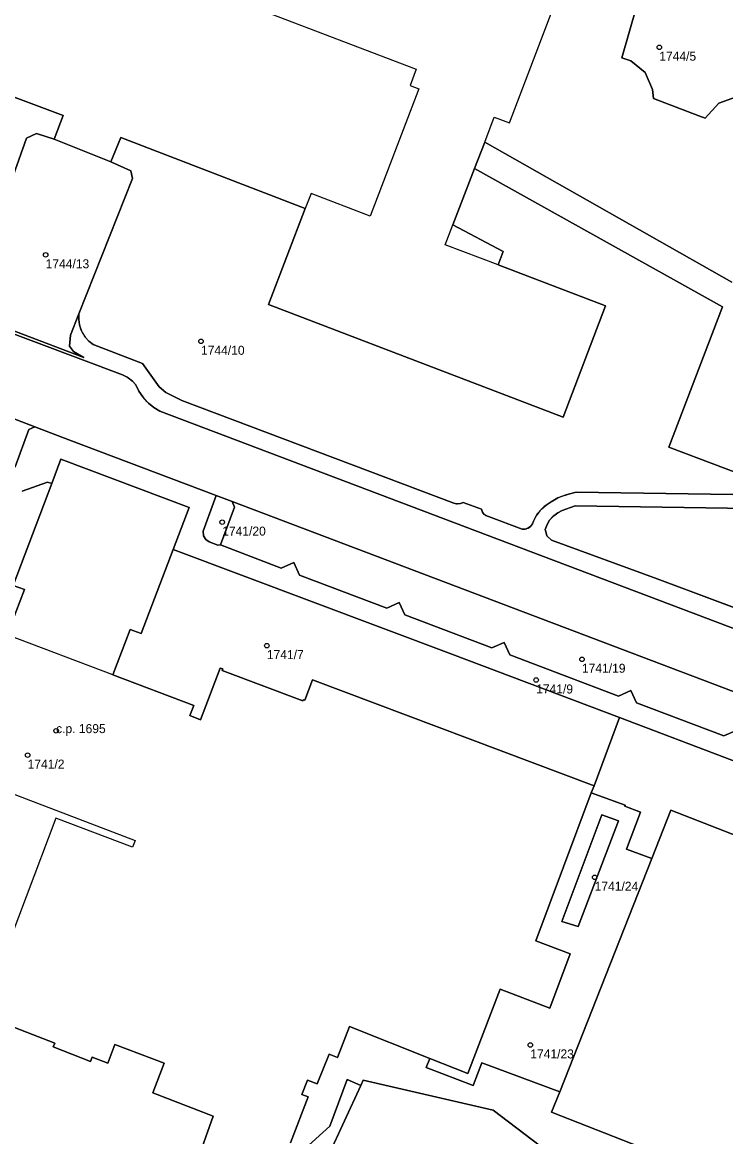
# Model space of a CAD drawing. Extents: x -878211 to -870363, y -1058464 to -1052522.
# Drawn here: x -874721.8 to -874643.7, y -1055799.9 to -1055676.2 of the extents above; entities that cross this region are included whole.
import ezdxf

# ---------------------------------------------------------------- set-up
doc = ezdxf.new("R2010")
doc.units = 0
for name, color, linetype in [('Vrstva 50', 7, 'Continuous'), ('Vrstva 51', 7, 'Continuous'), ('Vrstva 52', 7, 'Continuous')]:
    doc.layers.add(name, color=color, linetype=linetype)

msp = doc.modelspace()

# ---------------------------------------------------------------- linework, layer by layer
at = {"layer": 'Vrstva 50'}
for centre in [(-874651.1, -1055678.99994), (-874719.18, -1055702.03994), (-874701.94, -1055711.63994), (-874699.59, -1055731.70994), (-874694.64, -1055745.41994), (-874659.68, -1055746.92994), (-874664.76, -1055749.22994), (-874718.02, -1055754.86994), (-874721.18, -1055757.56994), (-874658.27, -1055771.12994), (-874665.41, -1055789.73994)]:
    msp.add_circle(centre, 0.25, dxfattribs=at)
at = {"layer": 'Vrstva 51'}
for points in [[(-874642.55, -1055684.49), (-874644.51, -1055685.19), (-874646, -1055686.87), (-874646.71, -1055686.6), (-874651.76, -1055684.7), (-874651.84, -1055683.67), (-874652.66, -1055681.8), (-874654.27, -1055680.49), (-874655.27, -1055680.17), (-874653.61, -1055674.5)], [(-874653.61, -1055674.5), (-874655.27, -1055680.17), (-874654.27, -1055680.49), (-874652.66, -1055681.8), (-874651.84, -1055683.67), (-874651.76, -1055684.7), (-874646.71, -1055686.6), (-874646, -1055686.87), (-874644.51, -1055685.19), (-874642.55, -1055684.49)], [(-874737.78, -1055678.88), (-874717.23, -1055686.57), (-874718.23, -1055689.19), (-874711.95, -1055691.7), (-874710.82, -1055689.01), (-874690.37, -1055696.89), (-874694.46, -1055707.55), (-874661.76, -1055720.06), (-874657.08, -1055707.71), (-874668.97, -1055703.16), (-874668.43, -1055701.66), (-874674, -1055698.7), (-874671.6, -1055692.44), (-874670.47, -1055689.52), (-874643.06, -1055705.08)], [(-874726.39, -1055703.4), (-874721.29, -1055689.08), (-874720.18, -1055688.56), (-874718.23, -1055689.19), (-874717.23, -1055686.57), (-874737.78, -1055678.88)], [(-874637.32, -1055728.18), (-874650.03, -1055723.37), (-874644.07, -1055707.81), (-874671.6, -1055692.44), (-874674, -1055698.7), (-874668.43, -1055701.66), (-874668.97, -1055703.16), (-874657.08, -1055707.71), (-874661.76, -1055720.06), (-874694.46, -1055707.55), (-874690.37, -1055696.89), (-874710.82, -1055689.01), (-874711.95, -1055691.7), (-874709.72, -1055692.7), (-874709.53, -1055693.57), (-874715.5, -1055708.6), (-874715.508, -1055709.209), (-874715.416, -1055709.811), (-874715.343, -1055710.074), (-874715.111, -1055710.637), (-874714.791, -1055711.155), (-874714.39, -1055711.613), (-874713.92, -1055712), (-874708.45, -1055714.1), (-874706.6, -1055716.69), (-874705.86, -1055717.33), (-874704.06, -1055718.21), (-874673.91, -1055729.59), (-874673.592, -1055729.678), (-874673.499, -1055729.685), (-874673.171, -1055729.645), (-874672.87, -1055729.51), (-874670.83, -1055730.28), (-874670.723, -1055730.582), (-874670.6, -1055730.76), (-874670.356, -1055730.968), (-874670.06, -1055731.09), (-874666.33, -1055732.5), (-874665.992, -1055732.493), (-874665.67, -1055732.387), (-874665.645, -1055732.374), (-874665.373, -1055732.172), (-874665.172, -1055731.899), (-874665.06, -1055731.58), (-874664.747, -1055730.988), (-874664.593, -1055730.76), (-874664.164, -1055730.247), (-874663.662, -1055729.804), (-874663.1, -1055729.44), (-874662.338, -1055729.022), (-874661.988, -1055728.866), (-874661.168, -1055728.58), (-874660.32, -1055728.39), (-874632.99, -1055728.77)], [(-874643.06, -1055705.08), (-874670.47, -1055689.52), (-874671.6, -1055692.44), (-874644.07, -1055707.81), (-874650.03, -1055723.37), (-874637.32, -1055728.18)], [(-874762.14, -1055705.12), (-874720.38, -1055721.13), (-874716.59, -1055722.58), (-874700.25, -1055728.76), (-874698.49, -1055729.43), (-874682.58, -1055735.44), (-874628.84, -1055755.81)], [(-874622.82, -1055751.09), (-874665.33, -1055734.99), (-874706.51, -1055719.37), (-874707.16, -1055718.973), (-874707.753, -1055718.494), (-874707.899, -1055718.354), (-874708.404, -1055717.784), (-874708.83, -1055717.152), (-874709.17, -1055716.47), (-874709.556, -1055716.043), (-874709.678, -1055715.936), (-874710.149, -1055715.605), (-874710.67, -1055715.36), (-874734.09, -1055706.53)], [(-874734.09, -1055706.53), (-874710.67, -1055715.36), (-874710.149, -1055715.605), (-874710.011, -1055715.689), (-874709.556, -1055716.043), (-874709.17, -1055716.47), (-874708.83, -1055717.152), (-874708.404, -1055717.784), (-874708.278, -1055717.941), (-874707.753, -1055718.494), (-874707.16, -1055718.973), (-874706.51, -1055719.37), (-874665.33, -1055734.99), (-874622.82, -1055751.09)], [(-874632.99, -1055728.77), (-874660.32, -1055728.39), (-874661.168, -1055728.58), (-874661.534, -1055728.695), (-874662.338, -1055729.022), (-874663.1, -1055729.44), (-874663.662, -1055729.804), (-874663.876, -1055729.977), (-874664.349, -1055730.45), (-874664.747, -1055730.988), (-874665.06, -1055731.58), (-874665.173, -1055731.899), (-874665.373, -1055732.172), (-874665.393, -1055732.191), (-874665.67, -1055732.386), (-874665.992, -1055732.492), (-874666.33, -1055732.5), (-874670.06, -1055731.09), (-874670.356, -1055730.967), (-874670.527, -1055730.836), (-874670.723, -1055730.582), (-874670.83, -1055730.28), (-874672.87, -1055729.51), (-874673.171, -1055729.646), (-874673.261, -1055729.667), (-874673.592, -1055729.678), (-874673.91, -1055729.59), (-874704.06, -1055718.21), (-874705.86, -1055717.33), (-874706.6, -1055716.69), (-874708.45, -1055714.1), (-874713.92, -1055712), (-874714.39, -1055711.614), (-874714.791, -1055711.155), (-874714.946, -1055710.929), (-874715.227, -1055710.389), (-874715.416, -1055709.811), (-874715.508, -1055709.209), (-874715.5, -1055708.6), (-874716.43, -1055710.95), (-874716.55, -1055712.17), (-874716.09, -1055712.77), (-874714.95, -1055713.42), (-874729.83, -1055707.75)], [(-874642.56, -1055754.83), (-874643.95, -1055755.43), (-874653.61, -1055751.76), (-874654.26, -1055750.39), (-874655.64, -1055751), (-874667.67, -1055746.43), (-874668.32, -1055745.06), (-874669.69, -1055745.67), (-874679.34, -1055742), (-874679.97, -1055740.63), (-874681.34, -1055741.25), (-874691.02, -1055737.57), (-874691.64, -1055736.2), (-874693.04, -1055736.8), (-874699.79, -1055734.22), (-874700.09, -1055734.24), (-874701.02, -1055733.89), (-874701.42, -1055733.62), (-874701.67, -1055733.22), (-874701.72, -1055732.71), (-874700.25, -1055728.76), (-874716.59, -1055722.58), (-874720.38, -1055721.13), (-874721.04, -1055721.41), (-874722.55, -1055725.55)], [(-874692.02, -1055800.59), (-874690.06, -1055795.5), (-874690.75, -1055795.24), (-874690.14, -1055793.65), (-874689.07, -1055794.06), (-874687.71, -1055790.74), (-874686.79, -1055791.11), (-874685.48, -1055787.7), (-874676.56, -1055791.23), (-874672.33, -1055792.9), (-874668.77, -1055783.54), (-874663.26, -1055785.66), (-874660.97, -1055779.62), (-874664.79, -1055778.19), (-874658.64, -1055761.75), (-874658.34, -1055760.96), (-874689.56, -1055749.22), (-874690.41, -1055751.48), (-874690.6, -1055751.42), (-874690.66, -1055751.54), (-874699.58, -1055748.17), (-874699.53, -1055748), (-874699.82, -1055747.91), (-874701.99, -1055753.63), (-874703.17, -1055753.18), (-874702.75, -1055752.06), (-874711.72, -1055748.65), (-874709.81, -1055743.61), (-874708.59, -1055744.08), (-874705.04, -1055734.74), (-874703.26, -1055730.08), (-874717.49, -1055724.7), (-874718.51, -1055727.42), (-874722.79, -1055738.72), (-874721.53, -1055739.19), (-874723.46, -1055744.2)], [(-874721.79, -1055728.25), (-874718.97, -1055727.26), (-874718.51, -1055727.42), (-874717.49, -1055724.7), (-874703.26, -1055730.08), (-874705.04, -1055734.74), (-874674.12, -1055746.35), (-874655.51, -1055753.4), (-874630.59, -1055762.84), (-874629.59, -1055763.34), (-874629.1, -1055763.48), (-874628.07, -1055763.64), (-874627.1, -1055763.59), (-874626.13, -1055763.28), (-874625.3, -1055762.67), (-874624.49, -1055762.14), (-874622.65, -1055761.39), (-874620.68, -1055761.29)], [(-874723.46, -1055744.2), (-874721.53, -1055739.19), (-874722.79, -1055738.72), (-874718.51, -1055727.42), (-874718.97, -1055727.26), (-874721.79, -1055728.25)], [(-874639.65, -1055742.376), (-874651.325, -1055737.987), (-874663.04, -1055733.69), (-874663.56, -1055733.24), (-874663.62, -1055733.03), (-874663.75, -1055732.51), (-874663.553, -1055731.982), (-874663.266, -1055731.497), (-874663.197, -1055731.405), (-874662.814, -1055730.992), (-874662.363, -1055730.653), (-874661.86, -1055730.4), (-874660.44, -1055729.88), (-874629.03, -1055730.36)], [(-874629.03, -1055730.36), (-874660.44, -1055729.88), (-874661.86, -1055730.4), (-874662.363, -1055730.654), (-874662.814, -1055730.992), (-874662.898, -1055731.071), (-874663.266, -1055731.497), (-874663.553, -1055731.982), (-874663.75, -1055732.51), (-874663.62, -1055733.03), (-874663.56, -1055733.24), (-874663.04, -1055733.69), (-874651.322, -1055737.988), (-874640.763, -1055741.953)], [(-874630.59, -1055762.84), (-874655.51, -1055753.4), (-874658.34, -1055760.96), (-874658.64, -1055761.75), (-874654.88, -1055763.11), (-874654.92, -1055763.21), (-874653.17, -1055763.89), (-874654.72, -1055767.99), (-874651.94, -1055769.03), (-874649.83, -1055763.68), (-874620.73, -1055775.04)], [(-874620.73, -1055775.04), (-874649.83, -1055763.68), (-874651.94, -1055769.03), (-874662.15, -1055794.94), (-874663.04, -1055797.2), (-874629.5, -1055810.35)], [(-874727.62, -1055785.87), (-874718.17, -1055789.53), (-874718.33, -1055789.95), (-874714.19, -1055791.55), (-874714.01, -1055791.1), (-874712.27, -1055791.74), (-874711.49, -1055789.69), (-874706.03, -1055791.74), (-874707.29, -1055795.06), (-874700.6, -1055797.65), (-874702.04, -1055801.69)], [(-874702.04, -1055801.69), (-874700.6, -1055797.65), (-874707.29, -1055795.06), (-874706.03, -1055791.74), (-874711.49, -1055789.69), (-874712.27, -1055791.74), (-874714.01, -1055791.1), (-874714.19, -1055791.55), (-874718.33, -1055789.95), (-874718.17, -1055789.53), (-874727.62, -1055785.87)], [(-874629.5, -1055810.35), (-874663.04, -1055797.2), (-874662.15, -1055794.94), (-874670.78, -1055791.72), (-874671.75, -1055794.23), (-874676.96, -1055792.25), (-874676.56, -1055791.23), (-874685.48, -1055787.7), (-874686.79, -1055791.11), (-874687.71, -1055790.74), (-874689.07, -1055794.06), (-874690.14, -1055793.65), (-874690.75, -1055795.24), (-874690.06, -1055795.5), (-874692.02, -1055800.59)], [(-874689.63, -1055806), (-874684.22, -1055794.24), (-874685.72, -1055793.56), (-874687.66, -1055798.73), (-874690.39, -1055801.21)], [(-874690.39, -1055801.21), (-874687.66, -1055798.73), (-874685.72, -1055793.56), (-874684.22, -1055794.24), (-874683.95, -1055793.64), (-874669.53, -1055796.97), (-874653, -1055809.54)]]:
    msp.add_lwpolyline(points, dxfattribs=at)
for points in [[(-874711.95, -1055691.7), (-874718.23, -1055689.19), (-874720.18, -1055688.56), (-874721.29, -1055689.08), (-874726.39, -1055703.4), (-874727.63, -1055706.86), (-874728.16, -1055707.45), (-874728.81, -1055707.83), (-874729.83, -1055707.75), (-874714.95, -1055713.42), (-874716.09, -1055712.77), (-874716.55, -1055712.17), (-874716.43, -1055710.95), (-874715.5, -1055708.6), (-874709.53, -1055693.57), (-874709.72, -1055692.7)], [(-874761.8, -1055705.93), (-874763.39, -1055710.03), (-874754.83, -1055713.29), (-874753.47, -1055712.69), (-874752.83, -1055714.05), (-874743.15, -1055717.72), (-874741.78, -1055717.13), (-874741.15, -1055718.49), (-874731.48, -1055722.16), (-874730.09, -1055721.56), (-874729.47, -1055722.94), (-874722.55, -1055725.55), (-874721.04, -1055721.41), (-874720.38, -1055721.13), (-874762.14, -1055705.12)], [(-874700.25, -1055728.76), (-874701.72, -1055732.71), (-874701.67, -1055733.22), (-874701.42, -1055733.62), (-874701.02, -1055733.89), (-874700.09, -1055734.24), (-874699.79, -1055734.22), (-874698.21, -1055730.05), (-874698.49, -1055729.43)], [(-874698.21, -1055730.05), (-874699.79, -1055734.22), (-874693.04, -1055736.8), (-874691.64, -1055736.2), (-874691.02, -1055737.57), (-874681.34, -1055741.25), (-874679.97, -1055740.63), (-874679.34, -1055742), (-874669.69, -1055745.67), (-874668.32, -1055745.06), (-874667.67, -1055746.43), (-874655.64, -1055751), (-874654.26, -1055750.39), (-874653.61, -1055751.76), (-874643.95, -1055755.43), (-874642.56, -1055754.83), (-874641.94, -1055756.2), (-874631.04, -1055760.32), (-874629.46, -1055756.1), (-874628.84, -1055755.81), (-874682.58, -1055735.44), (-874698.49, -1055729.43)], [(-874655.51, -1055753.4), (-874674.12, -1055746.35), (-874705.04, -1055734.74), (-874708.59, -1055744.08), (-874709.81, -1055743.61), (-874711.72, -1055748.65), (-874702.75, -1055752.06), (-874703.17, -1055753.18), (-874701.99, -1055753.63), (-874699.82, -1055747.91), (-874699.53, -1055748), (-874699.58, -1055748.17), (-874690.66, -1055751.54), (-874690.6, -1055751.42), (-874690.41, -1055751.48), (-874689.56, -1055749.22), (-874658.34, -1055760.96)], [(-874676.56, -1055791.23), (-874676.96, -1055792.25), (-874671.75, -1055794.23), (-874670.78, -1055791.72), (-874662.15, -1055794.94), (-874651.94, -1055769.03), (-874654.72, -1055767.99), (-874653.17, -1055763.89), (-874654.92, -1055763.21), (-874654.88, -1055763.11), (-874658.64, -1055761.75), (-874664.79, -1055778.19), (-874660.97, -1055779.62), (-874663.26, -1055785.66), (-874668.77, -1055783.54), (-874672.33, -1055792.9)], [(-874660.09, -1055776.6), (-874661.91, -1055776.01), (-874657.46, -1055764.19), (-874655.63, -1055764.85)], [(-874660.09, -1055776.6), (-874655.63, -1055764.85), (-874657.46, -1055764.19), (-874661.91, -1055776.01)], [(-874666.54, -1055807.5), (-874664.37, -1055820.23), (-874662.92, -1055829.29), (-874653, -1055809.54), (-874669.53, -1055796.97), (-874683.95, -1055793.64), (-874684.22, -1055794.24), (-874689.63, -1055806), (-874705.87, -1055818.93), (-874690.93, -1055827.91), (-874691.7, -1055823.4), (-874692.68, -1055817.6), (-874691.52, -1055817.43), (-874691.84, -1055815.68), (-874691.35, -1055815.6), (-874691.98, -1055811.72)]]:
    msp.add_lwpolyline(points, close=True, dxfattribs=at)
at = {"layer": 'Vrstva 52'}
for points in [[(-874702.73, -1055671.99), (-874678.06, -1055681.41), (-874678.75, -1055683.23), (-874677.79, -1055683.6), (-874683.19, -1055697.74), (-874689.74, -1055695.23), (-874690.37, -1055696.89), (-874694.46, -1055707.55), (-874661.76, -1055720.06), (-874657.08, -1055707.71), (-874668.97, -1055703.16), (-874674.85, -1055700.91), (-874674, -1055698.7), (-874671.6, -1055692.44), (-874670.47, -1055689.52), (-874669.42, -1055686.75), (-874667.73, -1055687.39), (-874660.91, -1055669.46)], [(-874643.06, -1055705.08), (-874670.47, -1055689.52), (-874671.6, -1055692.44), (-874644.07, -1055707.81), (-874650.03, -1055723.37), (-874637.32, -1055728.18)], [(-874692.02, -1055800.59), (-874690.06, -1055795.5), (-874690.75, -1055795.24), (-874690.14, -1055793.65), (-874689.07, -1055794.06), (-874687.71, -1055790.74), (-874686.79, -1055791.11), (-874685.48, -1055787.7), (-874676.56, -1055791.23), (-874672.33, -1055792.9), (-874668.77, -1055783.54), (-874663.26, -1055785.66), (-874660.97, -1055779.62), (-874664.79, -1055778.19), (-874658.64, -1055761.75), (-874658.34, -1055760.96), (-874689.56, -1055749.22), (-874690.41, -1055751.48), (-874690.6, -1055751.42), (-874690.66, -1055751.54), (-874699.58, -1055748.17), (-874699.53, -1055748), (-874699.82, -1055747.91), (-874701.99, -1055753.63), (-874703.17, -1055753.18), (-874702.75, -1055752.06), (-874711.72, -1055748.65), (-874723.46, -1055744.2)], [(-874728.94, -1055759.53), (-874709.26, -1055767.02), (-874709.55, -1055767.79), (-874718.04, -1055764.56), (-874724.66, -1055782.01)], [(-874727.62, -1055785.87), (-874718.17, -1055789.53), (-874718.33, -1055789.95), (-874714.19, -1055791.55), (-874714.01, -1055791.1), (-874712.27, -1055791.74), (-874711.49, -1055789.69), (-874706.03, -1055791.74), (-874707.29, -1055795.06), (-874700.6, -1055797.65), (-874702.04, -1055801.69)]]:
    msp.add_lwpolyline(points, dxfattribs=at)

# ---------------------------------------------------------------- texts
at = {"layer": 'Vrstva 50'}
for s, p in [('1744/5', (-874651.1, -1055680.489)), ('1744/13', (-874719.18, -1055703.529)), ('1744/10', (-874701.94, -1055713.129)), ('1741/20', (-874699.59, -1055733.199)), ('1741/7', (-874694.64, -1055746.909)), ('1741/19', (-874659.68, -1055748.419)), ('1741/9', (-874664.76, -1055750.719)), ('c.p. 1695', (-874718.02, -1055755.12)), ('1741/2', (-874721.18, -1055759.059)), ('1741/24', (-874658.27, -1055772.619)), ('1741/23', (-874665.41, -1055791.229))]:
    msp.add_text(s, height=0.999996, dxfattribs=at).set_placement(p)

doc.saveas('drawing.dxf')
